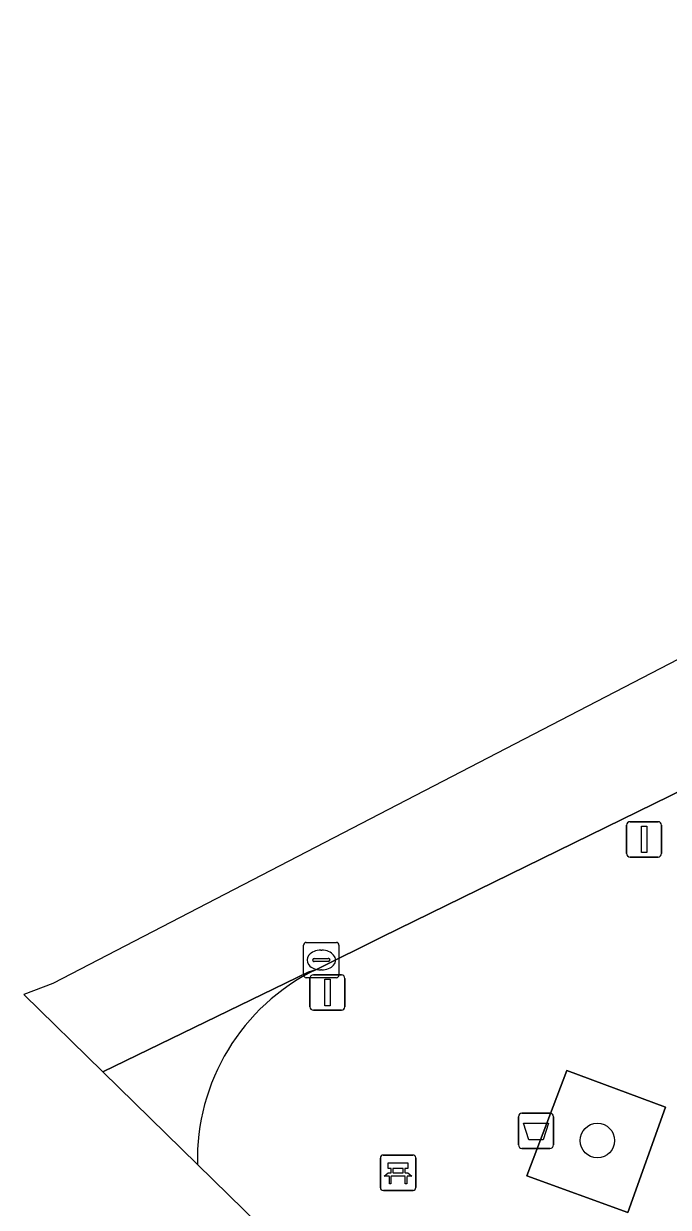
# Model space of a CAD drawing. Extents: x 159716 to 160783, y 383290 to 384031.
# Drawn here: x 159715.61 to 159733.85, y 383590.83 to 383624.33 of the extents above; entities that cross this region are included whole.
import ezdxf

# ---------------------------------------------------------------- set-up
doc = ezdxf.new("R2010")
doc.units = 0
for name, color, linetype in [('IMGEO_Afvalbak', 7, 'Continuous'), ('IMGEO_Bank', 7, 'Continuous'), ('IMGEO_Boom', 7, 'Continuous'), ('IMGEO_Groenvoorziening', 7, 'Continuous'), ('IMGEO_Kolk', 7, 'Continuous'), ('IMGEO_Lichtmast', 7, 'Continuous'), ('IMGEO_Rijbaan_lokaal_open', 7, 'Continuous'), ('IMGEO_Voetpad_open', 7, 'Continuous')]:
    doc.layers.add(name, color=color, linetype=linetype)

msp = doc.modelspace()

# ---------------------------------------------------------------- linework, layer by layer
at = {"layer": 'IMGEO_Afvalbak'}
for p, q in [((159729.61, 383592.598), (159729.61, 383593.398)), ((159729.61, 383593.398), (159729.61, 383592.598)), ((159729.71, 383593.498), (159730.5, 383593.498)), ((159730.5, 383593.498), (159729.71, 383593.498)), ((159730.6, 383593.398), (159730.6, 383592.598)), ((159730.6, 383592.598), (159730.6, 383593.398)), ((159730.5, 383592.498), (159729.71, 383592.498)), ((159729.71, 383592.498), (159730.5, 383592.498))]:
    msp.add_line(p, q, dxfattribs=at)
msp.add_lwpolyline([(159729.753, 383593.212), (159730.457, 383593.212), (159730.308, 383592.742), (159729.902, 383592.742), (159729.753, 383593.212)], dxfattribs=at)
for centre, start, end in [((159729.71, 383593.398), 90, 180), ((159729.71, 383593.398), 90, 180), ((159730.5, 383593.398), 0, 90), ((159730.5, 383593.398), 360, 90), ((159729.71, 383592.598), 180, 270), ((159729.71, 383592.598), 180, 270), ((159730.5, 383592.598), 270, 0), ((159730.5, 383592.598), 270, 0)]:
    msp.add_arc(centre, 0.1, start, end, dxfattribs=at)
at = {"layer": 'IMGEO_Bank'}
for p, q in [((159725.778, 383592.312), (159726.619, 383592.312)), ((159726.619, 383592.312), (159725.778, 383592.312)), ((159725.703, 383591.387), (159725.703, 383592.228)), ((159725.703, 383592.228), (159725.703, 383591.387)), ((159726.012, 383591.818), (159726.012, 383591.924)), ((159726.056, 383591.924), (159726.056, 383591.818)), ((159726.344, 383591.93), (159726.062, 383591.93)), ((159726.35, 383591.818), (159726.35, 383591.924)), ((159726.394, 383591.924), (159726.394, 383591.818)), ((159726.703, 383592.237), (159726.703, 383591.396)), ((159726.703, 383591.396), (159726.703, 383592.237)), ((159726.4, 383591.71), (159726.007, 383591.71)), ((159726.062, 383591.812), (159726.344, 383591.812)), ((159726.628, 383591.312), (159725.787, 383591.312)), ((159725.787, 383591.312), (159726.628, 383591.312))]:
    msp.add_line(p, q, dxfattribs=at)
for points in [[(159726.006, 383591.93), (159725.92, 383591.93), (159725.92, 383592.091), (159726.483, 383592.091), (159726.483, 383591.93), (159726.4, 383591.93)], [(159725.95, 383591.71), (159725.808, 383591.71), (159725.92, 383591.812), (159726.006, 383591.812)], [(159726, 383591.703), (159726, 383591.496), (159725.957, 383591.496), (159725.957, 383591.703)], [(159726.4, 383591.812), (159726.483, 383591.812), (159726.595, 383591.71), (159726.456, 383591.71)], [(159726.45, 383591.703), (159726.45, 383591.496), (159726.406, 383591.496), (159726.406, 383591.703)]]:
    msp.add_lwpolyline(points, dxfattribs=at)
for centre, radius, start, end in [((159725.781, 383592.234), 0.0779, 92.4484, 184.2845), ((159725.781, 383592.234), 0.0779, 92.4484, 184.2845), ((159726.625, 383592.234), 0.0779, 2.4484, 94.2845), ((159726.625, 383592.234), 0.0779, 2.4484, 94.2845), ((159726.005, 383591.923), 0.00671, 2.8957, 87.1043), ((159726.062, 383591.923), 0.00671, 92.8957, 177.1043), ((159726.344, 383591.923), 0.00671, 2.8957, 87.1043), ((159726.401, 383591.923), 0.00671, 92.8957, 177.1043), ((159725.95, 383591.703), 0.00671, 2.8957, 87.1043), ((159726.007, 383591.703), 0.00671, 92.8957, 177.1043), ((159726.005, 383591.819), 0.00671, 272.8957, 357.1043), ((159726.062, 383591.819), 0.00671, 182.8957, 267.1043), ((159726.344, 383591.819), 0.00671, 272.8957, 357.1043), ((159726.401, 383591.819), 0.00671, 182.8957, 267.1043), ((159726.399, 383591.703), 0.00671, 2.8957, 87.1043), ((159726.456, 383591.703), 0.00671, 92.8957, 177.1043), ((159725.781, 383591.39), 0.0779, 182.4484, 274.2845), ((159725.781, 383591.39), 0.0779, 182.4484, 274.2845), ((159726.625, 383591.39), 0.0779, 272.4484, 4.2845), ((159726.625, 383591.39), 0.0779, 272.4484, 4.2845)]:
    msp.add_arc(centre, radius, start, end, dxfattribs=at)
at = {"layer": 'IMGEO_Boom'}
msp.add_circle((159731.843, 383592.722), 0.489, dxfattribs=at)
at = {"layer": 'IMGEO_Groenvoorziening'}
msp.add_lwpolyline([(159732.705, 383590.684), (159733.773, 383593.668), (159730.974, 383594.705), (159729.843, 383591.728)], close=True, dxfattribs=at)
at = {"layer": 'IMGEO_Kolk'}
for p, q in [((159723.605, 383598.33), (159724.457, 383598.33)), ((159723.53, 383597.404), (159723.53, 383598.256)), ((159724.018, 383598.11), (159724.043, 383598.11)), ((159724.531, 383598.256), (159724.531, 383597.404)), ((159723.789, 383597.824), (159723.789, 383597.836)), ((159724.227, 383597.787), (159723.829, 383597.787)), ((159723.832, 383597.873), (159724.23, 383597.873)), ((159724.273, 383597.836), (159724.273, 383597.824)), ((159724.457, 383597.33), (159723.605, 383597.33)), ((159724.041, 383597.55), (159724.016, 383597.55))]:
    msp.add_line(p, q, dxfattribs=at)
for points in [[(159723.605, 383598.33), (159724.457, 383598.33)], [(159723.53, 383597.404), (159723.53, 383598.256)], [(159724.531, 383598.256), (159724.531, 383597.404)], [(159724.457, 383597.33), (159723.605, 383597.33)]]:
    msp.add_lwpolyline(points, dxfattribs=at)
for centre, radius, start, end in [((159723.607, 383598.254), 0.0765, 91.552, 178.448), ((159723.607, 383598.254), 0.0765, 91.552, 178.448), ((159724.455, 383598.254), 0.0765, 1.552, 88.448), ((159724.455, 383598.254), 0.0765, 1.552, 88.448), ((159723.829, 383597.833), 0.0403, 85.8775, 175.7526), ((159723.826, 383597.823), 0.0366, 178.938, 274.7102), ((159724.23, 383597.83), 0.043, 264.8664, 352.4533), ((159724.234, 383597.835), 0.0386, 1.7309, 96.639), ((159723.607, 383597.406), 0.0765, 181.552, 268.448), ((159723.607, 383597.406), 0.0765, 181.552, 268.448), ((159724.455, 383597.406), 0.0765, 271.552, 358.448), ((159724.455, 383597.406), 0.0765, 271.552, 358.448)]:
    msp.add_arc(centre, radius, start, end, dxfattribs=at)
for centre, major_axis, ratio, start_param, end_param in [((159724.017, 383597.83), (-0.387, 0.002), 0.722429, 4.712389, 7.853982), ((159724.042, 383597.83), (-0.39, 0.002), 0.717154, 1.570796, 4.712389)]:
    msp.add_ellipse(centre, major_axis=major_axis, ratio=ratio, start_param=start_param, end_param=end_param, dxfattribs=at)
at = {"layer": 'IMGEO_Lichtmast'}
for p, q in [((159732.67, 383600.846), (159732.67, 383601.646)), ((159732.67, 383601.646), (159732.67, 383600.846)), ((159732.77, 383601.746), (159733.56, 383601.746)), ((159733.56, 383601.746), (159732.77, 383601.746)), ((159733.66, 383601.646), (159733.66, 383600.846)), ((159733.66, 383600.846), (159733.66, 383601.646)), ((159733.56, 383600.746), (159732.77, 383600.746)), ((159732.77, 383600.746), (159733.56, 383600.746)), ((159723.708, 383596.511), (159723.708, 383597.311)), ((159723.708, 383597.311), (159723.708, 383596.511)), ((159723.808, 383597.411), (159724.598, 383597.411)), ((159724.598, 383597.411), (159723.808, 383597.411)), ((159724.698, 383597.311), (159724.698, 383596.511)), ((159724.698, 383596.511), (159724.698, 383597.311)), ((159724.598, 383596.411), (159723.808, 383596.411)), ((159723.808, 383596.411), (159724.598, 383596.411))]:
    msp.add_line(p, q, dxfattribs=at)
for points in [[(159733.09, 383601.621), (159733.24, 383601.621), (159733.24, 383600.871), (159733.09, 383600.871), (159733.09, 383601.621)], [(159724.128, 383597.286), (159724.278, 383597.286), (159724.278, 383596.536), (159724.128, 383596.536), (159724.128, 383597.286)]]:
    msp.add_lwpolyline(points, dxfattribs=at)
for centre, start, end in [((159732.77, 383601.646), 90, 180), ((159732.77, 383601.646), 90, 180), ((159733.56, 383601.646), 0, 90), ((159733.56, 383601.646), 360, 90), ((159732.77, 383600.846), 180, 270), ((159732.77, 383600.846), 180, 270), ((159733.56, 383600.846), 270, 0), ((159733.56, 383600.846), 270, 0), ((159723.808, 383597.311), 90, 180), ((159723.808, 383597.311), 90, 180), ((159724.598, 383597.311), 0, 90), ((159724.598, 383597.311), 360, 90), ((159723.808, 383596.511), 180, 270), ((159723.808, 383596.511), 180, 270), ((159724.598, 383596.511), 270, 0), ((159724.598, 383596.511), 270, 0)]:
    msp.add_arc(centre, 0.1, start, end, dxfattribs=at)
at = {"layer": 'IMGEO_Rijbaan_lokaal_open'}
for points in [[(159782.892, 383624.33), (159772.537, 383621.313), (159750.809, 383614.982), (159716.438, 383597.163), (159715.609, 383596.852), (159717.847, 383594.663), (159723.658, 383597.483), (159723.874, 383597.558), (159725.752, 383598.487), (159736.598, 383603.803), (159737.288, 383604.053), (159744.473, 383607.263)], [(159723.874, 383597.558), (159723.658, 383597.483), (159717.847, 383594.663)], [(159717.847, 383594.663), (159720.526, 383592.043)]]:
    msp.add_lwpolyline(points, dxfattribs=at)
msp.add_arc((159726.5, 383592.19), 5.976, 116.0658, 181.4157, dxfattribs=at)
at = {"layer": 'IMGEO_Voetpad_open'}
for points in [[(159740.314, 383603.277), (159737.994, 383603.96), (159737.288, 383604.053), (159736.598, 383603.803), (159725.752, 383598.487), (159723.874, 383597.558)], [(159720.526, 383592.043), (159727.097, 383585.616)]]:
    msp.add_lwpolyline(points, dxfattribs=at)
msp.add_lwpolyline([(159732.705, 383590.684), (159729.843, 383591.728), (159730.974, 383594.705), (159733.773, 383593.668)], close=True, dxfattribs=at)
msp.add_arc((159726.5, 383592.19), 5.976, 116.0658, 181.4157, dxfattribs=at)

doc.saveas('drawing.dxf')
